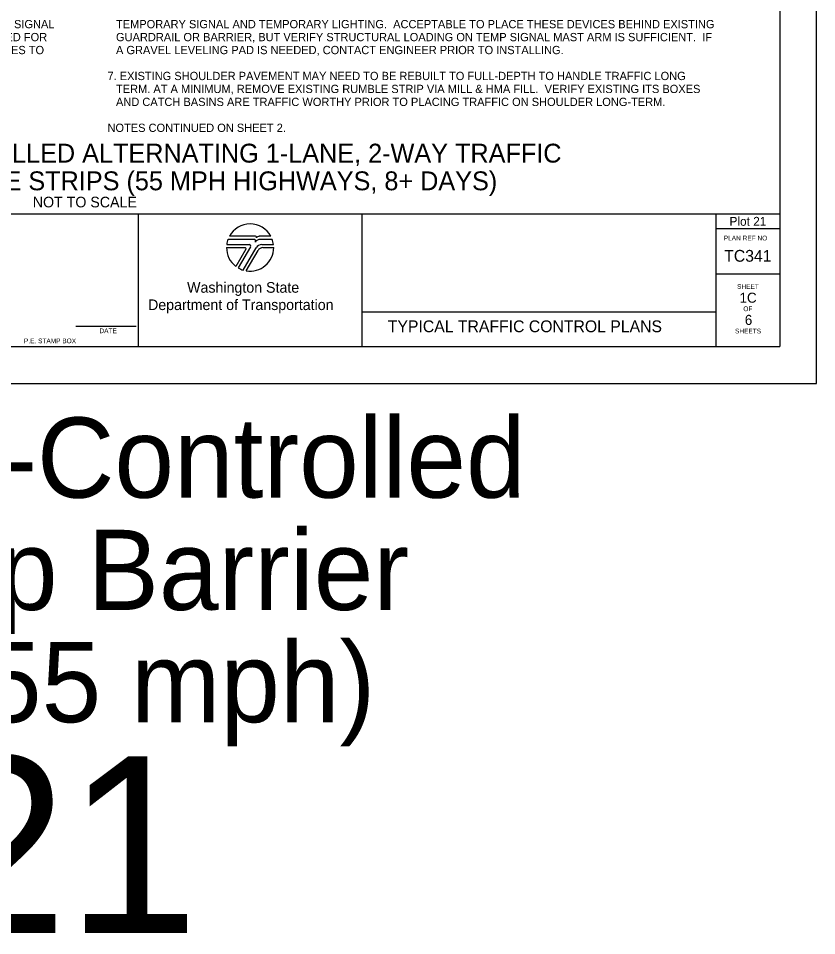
# Model space of a CAD drawing. Extents: x 99977 to 100176, y 99905 to 100011.
# Drawn here: x 100009.29 to 100016.06, y 99935.01 to 99942.78 of the extents above; entities that cross this region are included whole.
import ezdxf

# ---------------------------------------------------------------- set-up
doc = ezdxf.new("R2010")
doc.units = 0
for name, color, linetype in [('SH_DE_DetailHeading1Text', 7, 'Continuous'), ('SH_GI_GeneralNotesBodyText', 7, 'Continuous'), ('SH_GI_PlotLimits', 7, 'Continuous'), ('SH_GI_SheetBorder', 7, 'Continuous'), ('SH_GI_SheetLocationText', 7, 'Continuous'), ('SH_GI_SheetTextInCells', 7, 'Continuous'), ('SH_GI_TitleBlockText', 7, 'Continuous'), ('SH_GI_WSDOTLogo', 7, 'Continuous')]:
    doc.layers.add(name, color=color, linetype=linetype)

msp = doc.modelspace()

# ---------------------------------------------------------------- linework, layer by layer
at = {"layer": 'SH_GI_PlotLimits'}
msp.add_lwpolyline([(99999.0625, 99939.6875), (100016.0625, 99939.6875), (100016.0625, 99950.6875), (99999.0625, 99950.6875)], close=True, dxfattribs=at)
at = {"layer": 'SH_GI_SheetBorder'}
for p, q in [((100015.75, 99950.375), (100015.75, 99940)), ((100000, 99941.1259), (100015.75, 99941.1259)), ((100010.3089, 99941.1259), (100010.3089, 99940)), ((100012.2055, 99941.1259), (100012.2055, 99940)), ((100015.2079, 99941.1259), (100015.2079, 99940)), ((100015.2079, 99941.0008), (100015.75, 99941.0008)), ((100015.2079, 99940.6176), (100015.75, 99940.6176)), ((100012.2055, 99940.2955), (100015.2079, 99940.2955)), ((100009.7797, 99940.1733), (100010.2914, 99940.1733)), ((100000, 99940), (100015.75, 99940))]:
    msp.add_line(p, q, dxfattribs=at)
at = {"layer": 'SH_GI_WSDOTLogo'}
for p, q in [((100011.303, 99940.9354), (100011.0815, 99940.9354)), ((100011.433, 99940.9354), (100011.3351, 99940.9354)), ((100011.059, 99940.8661), (100011.2496, 99940.8661)), ((100011.2894, 99940.9094), (100011.0697, 99940.9094)), ((100011.343, 99940.9094), (100011.3429, 99940.9094)), ((100011.4448, 99940.9094), (100011.343, 99940.9094)), ((100011.3558, 99940.8661), (100011.4555, 99940.8661)), ((100011.0572, 99940.84), (100011.2148, 99940.84)), ((100011.222, 99940.8277), (100011.1364, 99940.6807)), ((100011.261, 99940.8464), (100011.1567, 99940.6672)), ((100011.1989, 99940.6487), (100011.3089, 99940.839)), ((100011.2244, 99940.6428), (100011.3242, 99940.8156)), ((100011.3655, 99940.8394), (100011.4572, 99940.8394))]:
    msp.add_line(p, q, dxfattribs=at)
for centre, radius, start, end in [((100011.2572, 99940.84), 0.2, 28.47865, 151.53204), ((100011.303, 99940.9263), 0.00903, 329.87418, 90.00328), ((100011.3352, 99940.9066), 0.0287, 90.00721, 148.16763), ((100011.2572, 99940.84), 0.2, 159.69598, 172.50569), ((100011.2497, 99940.853), 0.0131, 329.76834, 90), ((100011.2894, 99940.8946), 0.0148, 327.8418, 89.99855), ((100011.3429, 99940.861), 0.0484, 89.99529, 147.82376), ((100011.3558, 99940.8119), 0.0542, 90, 149.99738), ((100011.2572, 99940.84), 0.2, 7.49431, 20.29406), ((100011.2572, 99940.84), 0.2, 179.99864, 232.84327), ((100011.2149, 99940.8318), 0.0082, 329.74356, 90), ((100011.2572, 99940.84), 0.2, 260.54554, 359.80857), ((100011.3654, 99940.7918), 0.0476, 90, 150.05432), ((100011.2572, 99940.84), 0.2, 239.79292, 253.0448)]:
    msp.add_arc(centre, radius, start, end, dxfattribs=at)

# ---------------------------------------------------------------- texts
at = {"layer": 'SH_DE_DetailHeading1Text'}
for s, height, p in [('SIMPLE TEMPORARY SIGNAL-CONTROLLED ALTERNATING 1-LANE, 2-WAY TRAFFIC', 0.16, (100005.196, 99941.5606)), ('25 WZSL + TEMP BARRIER + RUMBLE STRIPS (55 MPH HIGHWAYS, 8+ DAYS)', 0.16, (100005.441, 99941.3259)), ('NOT TO SCALE', 0.09, (100009.4141, 99941.1809))]:
    msp.add_text(s, height=height, rotation=360, dxfattribs=at).set_placement(p)
at = {"layer": 'SH_GI_GeneralNotesBodyText'}
for s, p in [(' THIS SIGNAL ', (100008.9894, 99942.6998)), ('TEMPORARY SIGNAL AND TEMPORARY LIGHTING.  ACCEPTABLE TO PLACE THESE DEVICES BEHIND EXISTING ', (100010.1197, 99942.6998)), ('  THE SIGNAL IS TIMED FOR ', (100008.272, 99942.5899)), ('GUARDRAIL OR BARRIER, BUT VERIFY STRUCTURAL LOADING ON TEMP SIGNAL MAST ARM IS SUFFICIENT.  IF ', (100010.1197, 99942.5899)), (' TO ALLOW BICYCLES TO ', (100008.3553, 99942.48)), ('A GRAVEL LEVELING PAD IS NEEDED, CONTACT ENGINEER PRIOR TO INSTALLING.', (100010.1197, 99942.48)), ('7. EXISTING SHOULDER PAVEMENT MAY NEED TO BE REBUILT TO FULL-DEPTH TO HANDLE TRAFFIC LONG ', (100010.0475, 99942.2602)), ('TERM. AT A MINIMUM, REMOVE EXISTING RUMBLE STRIP VIA MILL & HMA FILL.  VERIFY EXISTING ITS BOXES ', (100010.1197, 99942.1503)), ('AND CATCH BASINS ARE TRAFFIC WORTHY PRIOR TO PLACING TRAFFIC ON SHOULDER LONG-TERM.', (100010.1197, 99942.0404)), ('NOTES CONTINUED ON SHEET 2.', (100010.0475, 99941.8206))]:
    msp.add_text(s, height=0.07, rotation=360, dxfattribs=at).set_placement(p)
at = {"layer": 'SH_GI_SheetBorder'}
msp.add_text('PLAN REF NO', height=0.040032, dxfattribs=at).set_placement((100015.2747, 99940.9008))
at = {"layer": 'SH_GI_SheetLocationText'}
for s, height, p in [('Plot 21', 0.075, (100015.3235, 99941.025)), (' Temp Signal-Controlled', 0.68, (100003.7893, 99938.7191)), ('Alt Traffic w/ Temp Barrier', 0.68, (100002.0459, 99937.7671)), ('& Rumble Strips (55 mph)', 0.68, (100001.8582, 99936.8151)), ('Plot 21', 1.5, (100004.5756, 99935.0267))]:
    msp.add_text(s, height=height, dxfattribs=at).set_placement(p)
at = {"layer": 'SH_GI_SheetTextInCells'}
for s, height, p in [('Washington State', 0.090072, (100010.7229, 99940.4571)), ('SHEET', 0.04003, (100015.3877, 99940.4896)), ('Department of Transportation', 0.090072, (100010.3916, 99940.3101)), ('OF', 0.04003, (100015.4406, 99940.3008)), ('DATE', 0.04003, (100009.9794, 99940.1141)), ('SHEETS', 0.04003, (100015.3698, 99940.112)), ('P.E. STAMP BOX', 0.040032, (100009.339, 99940.0286))]:
    msp.add_text(s, height=height, dxfattribs=at).set_placement(p)
at = {"layer": 'SH_GI_TitleBlockText'}
for s, height, p in [('TC341', 0.1, (100015.2784, 99940.72)), ('1C', 0.085, (100015.4084, 99940.3723)), ('6', 0.085, (100015.4534, 99940.1843)), ('TYPICAL TRAFFIC CONTROL PLANS', 0.1, (100012.4251, 99940.1224))]:
    msp.add_text(s, height=height, dxfattribs=at).set_placement(p)

doc.saveas('drawing.dxf')
